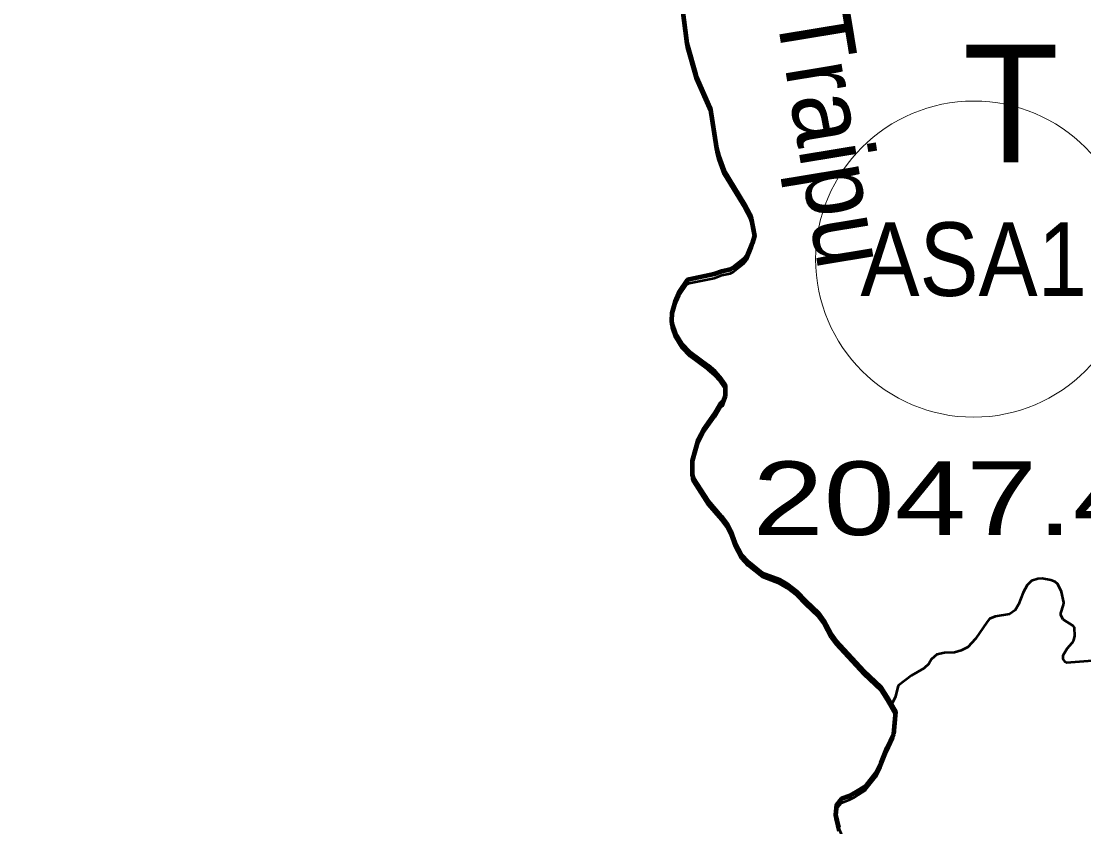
# Model space of a CAD drawing. Extents: x -1643653 to 4543381, y 1624270 to 13878484.
# Drawn here: x 732209 to 739428, y 8948474 to 8953946 of the extents above; entities that cross this region are included whole.
import ezdxf
from ezdxf.enums import TextEntityAlignment as Align

# ---------------------------------------------------------------- set-up
doc = ezdxf.new("R2010")
doc.units = 0
doc.header["$LTSCALE"] = 200
for name, color, linetype, lineweight in [('1', 7, 'Continuous', 13), ('24', 7, 'Continuous', 25), ('27', 7, 'Continuous', 53), ('28', 7, 'Continuous', 53), ('31', 7, 'Continuous', 53), ('45', 7, 'Continuous', 13), ('53', 7, 'Continuous', 106)]:
    doc.layers.add(name, color=color, linetype=linetype, lineweight=lineweight)
doc.layers.add('49', color=7, linetype='Continuous')
doc.layers.add('63', color=7, linetype='Continuous')

msp = doc.modelspace()

# ---------------------------------------------------------------- linework, layer by layer
at = {"layer": '1', "lineweight": 25}
msp.add_spline([(814781, 9009175.5), (814787.2, 9009173.4), (814796.9, 9009173.4), (814799.4, 9009172.4), (814805.1, 9009174.5), (814805.6, 9009176.5), (814811.7, 9009179.5), (814811.7, 9009179.5), (814801.5, 9009181), (814790.7, 9009181.5), (814784.1, 9009183.1), (814777.4, 9009185.1), (814778.4, 9009175.5)], degree=3, dxfattribs=at)
at = {"layer": '24', "lineweight": 53}
for points in [[(736667, 8954290.4), (736732, 8953793.5), (736792.6, 8953579), (736888.8, 8953358.6), (736931.7, 8953081.8), (736945.3, 8953031.5), (736983.1, 8952931.3), (737123.4, 8952701.6), (737158.8, 8952633.3), (737167.3, 8952606.4), (737189.8, 8952488.2), (737175.2, 8952437.1), (737140.2, 8952353), (737118.4, 8952326.4), (737043.7, 8952268.4), (737024.6, 8952259.4), (736968.5, 8952246.4), (736915.8, 8952227.5), (736746.2, 8952191.8), (736734.2, 8952186), (736680.5, 8952109.1), (736652.4, 8952042.2), (736628, 8951962.5), (736626.1, 8951909.8), (736629.1, 8951890.4), (736652.2, 8951824.1), (736693.8, 8951753.5), (736751.8, 8951695.4), (736872.7, 8951604.6), (736918.3, 8951565.6), (736953.6, 8951528.3), (736987.1, 8951480.3), (736992.2, 8951466.2), (736991.6, 8951401.6)], [(736991.6, 8951401.6), (736977.6, 8951361.6), (736962.6, 8951350.4), (736923.5, 8951285.3), (736844.9, 8951173.2), (736806.8, 8951104.1), (736767.2, 8950959.9), (736766.7, 8950864.6), (736773.5, 8950843), (736873.1, 8950687.5), (736964, 8950582.3), (737005.9, 8950527.2), (737027.5, 8950484.6), (737056.7, 8950403.1), (737100.5, 8950322.1), (737144.6, 8950272.8), (737242.5, 8950194.6), (737359.4, 8950150.4), (737410.4, 8950121.1), (737478.1, 8950069.7), (737536.8, 8950007.6), (737622.1, 8949926.5), (737662.5, 8949873.3), (737710.3, 8949784.5), (737742.4, 8949737.3), (737932.5, 8949531.3), (738045.7, 8949425), (738090.7, 8949356.8), (738148, 8949255.8), (738136, 8949103.5)], [(738136, 8949103.5), (738089.6, 8949007), (738048.2, 8948905.4), (738017.2, 8948839.4), (737945.4, 8948748.2), (737869, 8948701.7), (737833, 8948682.7), (737782, 8948662.6), (737747, 8948620.9), (737740.6, 8948556), (737760.3, 8948469.2)]]:
    msp.add_lwpolyline(points, dxfattribs=at)
at = {"layer": '24'}
for points in [[(739486.2, 8949601.8), (739309.6, 8949588.5), (739303.3, 8949591.9), (739288.7, 8949612.8), (739288.5, 8949639.8), (739315.2, 8949685), (739348.8, 8949722.2), (739360.7, 8949743.3), (739366.1, 8949769.7), (739363.8, 8949828.5), (739356.3, 8949838.8), (739288.5, 8949881.8), (739271.4, 8949910.5), (739271.3, 8949924.3), (739290.9, 8949980.8), (739292.3, 8949997.4), (739277.5, 8950068.8), (739251.5, 8950120.9), (739232.9, 8950137.4), (739203.2, 8950149.1), (739145.7, 8950160.4), (739116.4, 8950158.3), (739073.6, 8950144.2), (739042.1, 8950115.9), (739014.9, 8950065.3), (738985.1, 8949983.4), (738962.1, 8949945.3), (738924.2, 8949917.2), (738826.7, 8949901.6), (738788.2, 8949885.5), (738771.3, 8949866.9), (738692.4, 8949750.2), (738639.2, 8949694.6), (738595.7, 8949672.3)], [(738595.7, 8949672.3), (738595.7, 8949672.3), (738548.7, 8949658), (738482.6, 8949654.4), (738430.5, 8949643.6), (738394, 8949611.5), (738374.2, 8949580.1), (738342.5, 8949551.8), (738256.8, 8949502.2), (738171.1, 8949436.8), (738163.5, 8949423.3), (738147.7, 8949359.1), (738121.4, 8949302.9)]]:
    msp.add_lwpolyline(points, dxfattribs=at)
at = {"layer": '27'}
for p, q in [((739309.6, 8949588.5), (739303.3, 8949591.9)), ((738045.7, 8949425), (737932.5, 8949531.3))]:
    msp.add_line(p, q, dxfattribs=at)
for points in [[(736888.8, 8953358.6), (736792.6, 8953579), (736732, 8953793.5), (736667, 8954290.4), (736639.7, 8954453.6), (736637.1, 8954522.9), (736639.8, 8954565.4)], [(736639.7, 8954453.6), (736667, 8954290.4), (736732, 8953793.5), (736792.6, 8953579), (736888.8, 8953358.6)], [(736945.3, 8953031.5), (736931.7, 8953081.8), (736888.8, 8953358.6)], [(736888.8, 8953358.6), (736931.7, 8953081.8), (736945.3, 8953031.5), (736983.1, 8952931.3)], [(737158.8, 8952633.3), (737123.4, 8952701.6), (736983.1, 8952931.3), (736945.3, 8953031.5)], [(736983.1, 8952931.3), (737123.4, 8952701.6), (737158.8, 8952633.3), (737167.3, 8952606.4), (737189.8, 8952488.2)], [(737118.4, 8952326.4), (737140.2, 8952353), (737175.2, 8952437.1), (737189.8, 8952488.2), (737167.3, 8952606.4), (737158.8, 8952633.3)], [(737189.8, 8952488.2), (737175.2, 8952437.1), (737140.2, 8952353), (737118.4, 8952326.4)], [(737118.4, 8952326.4), (737043.7, 8952268.4), (737024.6, 8952259.4), (736968.5, 8952246.4), (736915.8, 8952227.5)], [(737024.6, 8952259.4), (737043.7, 8952268.4), (737118.4, 8952326.4)], [(736629.1, 8951890.4), (736626.1, 8951909.8), (736628, 8951962.5), (736652.4, 8952042.2), (736680.5, 8952109.1), (736734.2, 8952186), (736746.2, 8952191.8), (736915.8, 8952227.5), (736968.5, 8952246.4), (737024.6, 8952259.4)], [(736915.8, 8952227.5), (736746.2, 8952191.8), (736734.2, 8952186), (736680.5, 8952109.1), (736652.4, 8952042.2), (736628, 8951962.5), (736626.1, 8951909.8), (736629.1, 8951890.4)], [(736953.6, 8951528.3), (736918.3, 8951565.6), (736872.7, 8951604.6), (736751.8, 8951695.4), (736693.8, 8951753.5), (736652.2, 8951824.1), (736629.1, 8951890.4)], [(736629.1, 8951890.4), (736652.2, 8951824.1), (736693.8, 8951753.5), (736751.8, 8951695.4), (736872.7, 8951604.6), (736918.3, 8951565.6), (736953.6, 8951528.3)], [(736992.2, 8951466.2), (736987.1, 8951480.3), (736953.6, 8951528.3)], [(736953.6, 8951528.3), (736987.1, 8951480.3), (736992.2, 8951466.2), (736991.6, 8951401.6)], [(736923.5, 8951285.3), (736962.6, 8951350.4), (736977.6, 8951361.6), (736991.6, 8951401.6), (736992.2, 8951466.2)], [(736991.6, 8951401.6), (736977.6, 8951361.6), (736962.6, 8951350.4), (736923.5, 8951285.3), (736844.9, 8951173.2)], [(736767.2, 8950959.9), (736806.8, 8951104.1), (736844.9, 8951173.2), (736923.5, 8951285.3)], [(736844.9, 8951173.2), (736806.8, 8951104.1), (736767.2, 8950959.9)], [(736773.5, 8950843), (736766.7, 8950864.6), (736767.2, 8950959.9)], [(736767.2, 8950959.9), (736766.7, 8950864.6), (736773.5, 8950843), (736873.1, 8950687.5), (736964, 8950582.3)], [(737027.5, 8950484.6), (737005.9, 8950527.2), (736964, 8950582.3), (736873.1, 8950687.5), (736773.5, 8950843)], [(736964, 8950582.3), (737005.9, 8950527.2), (737027.5, 8950484.6), (737056.7, 8950403.1)], [(737144.6, 8950272.8), (737100.5, 8950322.1), (737056.7, 8950403.1), (737027.5, 8950484.6)], [(737056.7, 8950403.1), (737100.5, 8950322.1), (737144.6, 8950272.8)], [(737478.1, 8950069.7), (737410.4, 8950121.1), (737359.4, 8950150.4), (737242.5, 8950194.6), (737144.6, 8950272.8)], [(737144.6, 8950272.8), (737242.5, 8950194.6), (737359.4, 8950150.4), (737410.4, 8950121.1), (737478.1, 8950069.7), (737536.8, 8950007.6)], [(739486.2, 8949601.8), (739309.6, 8949588.5), (739303.3, 8949591.9), (739288.7, 8949612.8), (739288.5, 8949639.8), (739315.2, 8949685), (739348.8, 8949722.2), (739360.7, 8949743.3), (739366.1, 8949769.7), (739363.8, 8949828.5), (739356.3, 8949838.8), (739288.5, 8949881.8), (739271.4, 8949910.5), (739271.3, 8949924.3), (739290.9, 8949980.8), (739292.3, 8949997.4), (739277.5, 8950068.8), (739251.5, 8950120.9), (739232.9, 8950137.4), (739203.2, 8950149.1), (739145.7, 8950160.4), (739116.4, 8950158.3), (739073.6, 8950144.2), (739042.1, 8950115.9), (739014.9, 8950065.3), (738985.1, 8949983.4), (738962.1, 8949945.3), (738924.2, 8949917.2), (738826.7, 8949901.6), (738788.2, 8949885.5), (738771.3, 8949866.9), (738692.4, 8949750.2), (738639.2, 8949694.6), (738595.7, 8949672.3)], [(739303.3, 8949591.9), (739288.7, 8949612.8), (739288.5, 8949639.8), (739315.2, 8949685), (739348.8, 8949722.2), (739360.7, 8949743.3), (739366.1, 8949769.7), (739363.8, 8949828.5), (739356.3, 8949838.8), (739288.5, 8949881.8), (739271.4, 8949910.5), (739271.3, 8949924.3), (739290.9, 8949980.8), (739292.3, 8949997.4), (739277.5, 8950068.8), (739251.5, 8950120.9), (739232.9, 8950137.4), (739203.2, 8950149.1), (739145.7, 8950160.4), (739116.4, 8950158.3), (739073.6, 8950144.2), (739042.1, 8950115.9), (739014.9, 8950065.3), (738985.1, 8949983.4), (738962.1, 8949945.3), (738924.2, 8949917.2), (738826.7, 8949901.6), (738788.2, 8949885.5), (738771.3, 8949866.9), (738692.4, 8949750.2), (738639.2, 8949694.6), (738595.7, 8949672.3)], [(737932.5, 8949531.3), (737742.4, 8949737.3), (737710.3, 8949784.5), (737662.5, 8949873.3), (737622.1, 8949926.5), (737536.8, 8950007.6), (737478.1, 8950069.7)], [(737536.8, 8950007.6), (737622.1, 8949926.5), (737662.5, 8949873.3), (737710.3, 8949784.5), (737742.4, 8949737.3), (737932.5, 8949531.3), (738045.7, 8949425)], [(738595.7, 8949672.3), (738548.7, 8949658), (738482.6, 8949654.4), (738430.5, 8949643.6), (738394, 8949611.5), (738374.2, 8949580.1), (738342.5, 8949551.8), (738256.8, 8949502.2), (738171.1, 8949436.8), (738163.5, 8949423.3), (738147.7, 8949359.1), (738121.4, 8949302.9), (738121.3, 8949302.8), (738148, 8949255.8), (738136, 8949103.5), (738089.6, 8949007)], [(738595.7, 8949672.3), (738595.7, 8949672.3), (738548.7, 8949658), (738482.6, 8949654.4), (738430.5, 8949643.6), (738394, 8949611.5), (738374.2, 8949580.1), (738342.5, 8949551.8), (738256.8, 8949502.2), (738171.1, 8949436.8), (738163.5, 8949423.3), (738147.7, 8949359.1), (738121.4, 8949302.9)], [(739486.2, 8949601.8), (739309.6, 8949588.5)], [(738121.4, 8949302.9), (738090.7, 8949356.8), (738045.7, 8949425)], [(738045.7, 8949425), (738090.7, 8949356.8), (738148, 8949255.8), (738136, 8949103.5), (738089.6, 8949007)], [(738089.6, 8949007), (738048.2, 8948905.4), (738017.2, 8948839.4), (737945.4, 8948748.2), (737869, 8948701.7)], [(738089.6, 8949007), (738048.2, 8948905.4), (738017.2, 8948839.4), (737945.4, 8948748.2), (737869, 8948701.7)], [(737869, 8948701.7), (737833, 8948682.7), (737782, 8948662.6), (737747, 8948620.9)], [(737869, 8948701.7), (737833, 8948682.7), (737782, 8948662.6), (737747, 8948620.9)], [(737747, 8948620.9), (737740.6, 8948556), (737760.3, 8948469.2), (737785.4, 8948408), (737810.3, 8948336.6), (737829.9, 8948234.6), (737804, 8948168.5), (737742.6, 8948102.7)], [(737747, 8948620.9), (737740.6, 8948556), (737760.3, 8948469.2), (737785.4, 8948408), (737810.3, 8948336.6), (737829.9, 8948234.6), (737804, 8948168.5), (737742.6, 8948102.7)]]:
    msp.add_lwpolyline(points, dxfattribs=at)
at = {"layer": '28'}
for points in [[(736991.6, 8951401.6), (736992.2, 8951466.2), (736987.1, 8951480.3), (736953.6, 8951528.3), (736918.3, 8951565.6), (736872.7, 8951604.6), (736751.8, 8951695.4), (736693.8, 8951753.5), (736652.2, 8951824.1), (736629.1, 8951890.4), (736626.1, 8951909.8), (736628, 8951962.5), (736652.4, 8952042.2), (736680.5, 8952109.1), (736734.2, 8952186), (736746.2, 8952191.8), (736915.8, 8952227.5), (736968.5, 8952246.4), (737024.6, 8952259.4), (737043.7, 8952268.4), (737118.4, 8952326.4), (737140.2, 8952353), (737175.2, 8952437.1), (737189.8, 8952488.2), (737167.3, 8952606.4), (737158.8, 8952633.3), (737123.4, 8952701.6), (736983.1, 8952931.3), (736945.3, 8953031.5), (736931.7, 8953081.8), (736888.8, 8953358.6), (736792.6, 8953579), (736732, 8953793.5), (736667, 8954290.4)], [(736667, 8954290.4), (736732, 8953793.5), (736792.6, 8953579), (736888.8, 8953358.6), (736931.7, 8953081.8), (736945.3, 8953031.5), (736983.1, 8952931.3), (737123.4, 8952701.6), (737158.8, 8952633.3), (737167.3, 8952606.4), (737189.8, 8952488.2), (737175.2, 8952437.1), (737140.2, 8952353), (737118.4, 8952326.4), (737043.7, 8952268.4), (737024.6, 8952259.4), (736968.5, 8952246.4), (736915.8, 8952227.5), (736746.2, 8952191.8), (736734.2, 8952186), (736680.5, 8952109.1), (736652.4, 8952042.2), (736628, 8951962.5), (736626.1, 8951909.8), (736629.1, 8951890.4), (736652.2, 8951824.1), (736693.8, 8951753.5), (736751.8, 8951695.4), (736872.7, 8951604.6), (736918.3, 8951565.6), (736953.6, 8951528.3), (736987.1, 8951480.3), (736992.2, 8951466.2), (736991.6, 8951401.6)], [(736991.6, 8951375.4), (736992.2, 8951440), (736987.1, 8951454.2), (736953.6, 8951502.1), (736918.3, 8951539.5), (736872.7, 8951578.5), (736751.8, 8951669.3), (736693.8, 8951727.3), (736652.2, 8951797.9), (736629.1, 8951864.2), (736626.1, 8951883.7), (736628, 8951936.4), (736652.4, 8952016), (736680.5, 8952083), (736734.2, 8952159.8), (736746.2, 8952165.6), (736915.8, 8952201.3), (736968.5, 8952220.3), (737024.6, 8952233.2), (737043.7, 8952242.2), (737118.4, 8952300.3), (737140.2, 8952326.8), (737175.2, 8952411), (737189.8, 8952462.1), (737167.3, 8952580.2), (737158.8, 8952607.2), (737123.4, 8952675.4), (736983.1, 8952905.1), (736945.3, 8953005.3), (736931.7, 8953055.6), (736888.8, 8953332.4), (736792.6, 8953552.9), (736732, 8953767.3), (736667, 8954264.2)], [(738136, 8949103.5), (738148, 8949255.8), (738090.7, 8949356.8), (738045.7, 8949425), (737932.5, 8949531.3), (737742.4, 8949737.3), (737710.3, 8949784.5), (737662.5, 8949873.3), (737622.1, 8949926.5), (737536.8, 8950007.6), (737478.1, 8950069.7), (737410.4, 8950121.1), (737359.4, 8950150.4), (737242.5, 8950194.6), (737144.6, 8950272.8), (737100.5, 8950322.1), (737056.7, 8950403.1), (737027.5, 8950484.6), (737005.9, 8950527.2), (736964, 8950582.3), (736873.1, 8950687.5), (736773.5, 8950843), (736766.7, 8950864.6), (736767.2, 8950959.9), (736806.8, 8951104.1), (736844.9, 8951173.2), (736923.5, 8951285.3), (736962.6, 8951350.4), (736977.6, 8951361.6), (736991.6, 8951401.6)], [(736991.6, 8951401.6), (736977.6, 8951361.6), (736962.6, 8951350.4), (736923.5, 8951285.3), (736844.9, 8951173.2), (736806.8, 8951104.1), (736767.2, 8950959.9), (736766.7, 8950864.6), (736773.5, 8950843), (736873.1, 8950687.5), (736964, 8950582.3), (737005.9, 8950527.2), (737027.5, 8950484.6), (737056.7, 8950403.1), (737100.5, 8950322.1), (737144.6, 8950272.8), (737242.5, 8950194.6), (737359.4, 8950150.4), (737410.4, 8950121.1), (737478.1, 8950069.7), (737536.8, 8950007.6), (737622.1, 8949926.5), (737662.5, 8949873.3), (737710.3, 8949784.5), (737742.4, 8949737.3), (737932.5, 8949531.3), (738045.7, 8949425), (738090.7, 8949356.8), (738148, 8949255.8), (738136, 8949103.5)], [(738136, 8949077.3), (738148, 8949229.7), (738090.7, 8949330.7), (738045.7, 8949398.9), (737932.5, 8949505.2), (737742.4, 8949711.1), (737710.3, 8949758.3), (737662.5, 8949847.1), (737622.1, 8949900.3), (737536.8, 8949981.5), (737478.1, 8950043.5), (737410.4, 8950095), (737359.4, 8950124.3), (737242.5, 8950168.4), (737144.6, 8950246.7), (737100.5, 8950296), (737056.7, 8950376.9), (737027.5, 8950458.4), (737005.9, 8950501.1), (736964, 8950556.1), (736873.1, 8950661.3), (736773.5, 8950816.8), (736766.7, 8950838.4), (736767.2, 8950933.8), (736806.8, 8951077.9), (736844.9, 8951147), (736923.5, 8951259.2), (736962.6, 8951324.3), (736977.6, 8951335.4), (736991.6, 8951375.4)], [(737760.3, 8948469.2), (737740.6, 8948556), (737747, 8948620.9), (737782, 8948662.6), (737833, 8948682.7), (737869, 8948701.7), (737945.4, 8948748.2), (738017.2, 8948839.4), (738048.2, 8948905.4), (738089.6, 8949007), (738136, 8949103.5)], [(738136, 8949103.5), (738089.6, 8949007), (738048.2, 8948905.4), (738017.2, 8948839.4), (737945.4, 8948748.2), (737869, 8948701.7), (737833, 8948682.7), (737782, 8948662.6), (737747, 8948620.9), (737740.6, 8948556), (737760.3, 8948469.2)], [(737760.3, 8948443.1), (737740.6, 8948529.8), (737747, 8948594.8), (737782, 8948636.5), (737833, 8948656.5), (737869, 8948675.5), (737945.4, 8948722), (738017.2, 8948813.3), (738048.2, 8948879.3), (738089.6, 8948980.9), (738136, 8949077.3)]]:
    msp.add_lwpolyline(points, dxfattribs=at)
at = {"layer": '45'}
msp.add_circle((738679.7, 8952329.6), 1073.6, dxfattribs=at)
at = {"layer": '53'}
for points in [[(736667, 8954290.4), (736732, 8953793.5), (736792.6, 8953579), (736888.8, 8953358.6), (736931.7, 8953081.8), (736945.3, 8953031.5), (736983.1, 8952931.3), (737123.4, 8952701.6), (737158.8, 8952633.3), (737167.3, 8952606.4), (737189.8, 8952488.2), (737175.2, 8952437.1), (737140.2, 8952353), (737118.4, 8952326.4), (737043.7, 8952268.4), (737024.6, 8952259.4), (736968.5, 8952246.4), (736915.8, 8952227.5), (736746.2, 8952191.8), (736734.2, 8952186), (736680.5, 8952109.1), (736652.4, 8952042.2), (736628, 8951962.5), (736626.1, 8951909.8), (736629.1, 8951890.4), (736652.2, 8951824.1), (736693.8, 8951753.5), (736751.8, 8951695.4), (736872.7, 8951604.6), (736918.3, 8951565.6), (736953.6, 8951528.3), (736987.1, 8951480.3), (736992.2, 8951466.2), (736991.6, 8951401.6)], [(736667, 8954290.4), (736732, 8953793.5), (736792.6, 8953579), (736888.8, 8953358.6), (736931.7, 8953081.8), (736945.3, 8953031.5), (736983.1, 8952931.3), (737123.4, 8952701.6), (737158.8, 8952633.3), (737167.3, 8952606.4), (737189.8, 8952488.2), (737175.2, 8952437.1), (737140.2, 8952353), (737118.4, 8952326.4), (737043.7, 8952268.4), (737024.6, 8952259.4), (736968.5, 8952246.4), (736915.8, 8952227.5), (736746.2, 8952191.8), (736734.2, 8952186), (736680.5, 8952109.1), (736652.4, 8952042.2), (736628, 8951962.5), (736626.1, 8951909.8), (736629.1, 8951890.4), (736652.2, 8951824.1), (736693.8, 8951753.5), (736751.8, 8951695.4), (736872.7, 8951604.6), (736918.3, 8951565.6), (736953.6, 8951528.3), (736987.1, 8951480.3), (736992.2, 8951466.2), (736991.6, 8951401.6)], [(736667, 8954290.4), (736732, 8953793.5), (736792.6, 8953579), (736888.8, 8953358.6), (736931.7, 8953081.8), (736945.3, 8953031.5), (736983.1, 8952931.3), (737123.4, 8952701.6), (737158.8, 8952633.3), (737167.3, 8952606.4), (737189.8, 8952488.2), (737175.2, 8952437.1), (737140.2, 8952353), (737118.4, 8952326.4), (737043.7, 8952268.4), (737024.6, 8952259.4), (736968.5, 8952246.4), (736915.8, 8952227.5), (736746.2, 8952191.8), (736734.2, 8952186), (736680.5, 8952109.1), (736652.4, 8952042.2), (736628, 8951962.5), (736626.1, 8951909.8), (736629.1, 8951890.4), (736652.2, 8951824.1), (736693.8, 8951753.5), (736751.8, 8951695.4), (736872.7, 8951604.6), (736918.3, 8951565.6), (736953.6, 8951528.3), (736987.1, 8951480.3), (736992.2, 8951466.2), (736991.6, 8951401.6)], [(736991.6, 8951401.6), (736977.6, 8951361.6), (736962.6, 8951350.4), (736923.5, 8951285.3), (736844.9, 8951173.2), (736806.8, 8951104.1), (736767.2, 8950959.9), (736766.7, 8950864.6), (736773.5, 8950843), (736873.1, 8950687.5), (736964, 8950582.3), (737005.9, 8950527.2), (737027.5, 8950484.6), (737056.7, 8950403.1), (737100.5, 8950322.1), (737144.6, 8950272.8), (737242.5, 8950194.6), (737359.4, 8950150.4), (737410.4, 8950121.1), (737478.1, 8950069.7), (737536.8, 8950007.6), (737622.1, 8949926.5), (737662.5, 8949873.3), (737710.3, 8949784.5), (737742.4, 8949737.3), (737932.5, 8949531.3), (738045.7, 8949425), (738090.7, 8949356.8), (738148, 8949255.8), (738136, 8949103.5)], [(736991.6, 8951401.6), (736977.6, 8951361.6), (736962.6, 8951350.4), (736923.5, 8951285.3), (736844.9, 8951173.2), (736806.8, 8951104.1), (736767.2, 8950959.9), (736766.7, 8950864.6), (736773.5, 8950843), (736873.1, 8950687.5), (736964, 8950582.3), (737005.9, 8950527.2), (737027.5, 8950484.6), (737056.7, 8950403.1), (737100.5, 8950322.1), (737144.6, 8950272.8), (737242.5, 8950194.6), (737359.4, 8950150.4), (737410.4, 8950121.1), (737478.1, 8950069.7), (737536.8, 8950007.6), (737622.1, 8949926.5), (737662.5, 8949873.3), (737710.3, 8949784.5), (737742.4, 8949737.3), (737932.5, 8949531.3), (738045.7, 8949425), (738090.7, 8949356.8), (738148, 8949255.8), (738136, 8949103.5)], [(736991.6, 8951401.6), (736977.6, 8951361.6), (736962.6, 8951350.4), (736923.5, 8951285.3), (736844.9, 8951173.2), (736806.8, 8951104.1), (736767.2, 8950959.9), (736766.7, 8950864.6), (736773.5, 8950843), (736873.1, 8950687.5), (736964, 8950582.3), (737005.9, 8950527.2), (737027.5, 8950484.6), (737056.7, 8950403.1), (737100.5, 8950322.1), (737144.6, 8950272.8), (737242.5, 8950194.6), (737359.4, 8950150.4), (737410.4, 8950121.1), (737478.1, 8950069.7), (737536.8, 8950007.6), (737622.1, 8949926.5), (737662.5, 8949873.3), (737710.3, 8949784.5), (737742.4, 8949737.3), (737932.5, 8949531.3), (738045.7, 8949425), (738090.7, 8949356.8), (738148, 8949255.8), (738136, 8949103.5)], [(738136, 8949103.5), (738089.6, 8949007), (738048.2, 8948905.4), (738017.2, 8948839.4), (737945.4, 8948748.2), (737869, 8948701.7), (737833, 8948682.7), (737782, 8948662.6), (737747, 8948620.9), (737740.6, 8948556), (737760.3, 8948469.2)], [(738136, 8949103.5), (738089.6, 8949007), (738048.2, 8948905.4), (738017.2, 8948839.4), (737945.4, 8948748.2), (737869, 8948701.7), (737833, 8948682.7), (737782, 8948662.6), (737747, 8948620.9), (737740.6, 8948556), (737760.3, 8948469.2)], [(738136, 8949103.5), (738089.6, 8949007), (738048.2, 8948905.4), (738017.2, 8948839.4), (737945.4, 8948748.2), (737869, 8948701.7), (737833, 8948682.7), (737782, 8948662.6), (737747, 8948620.9), (737740.6, 8948556), (737760.3, 8948469.2)]]:
    msp.add_lwpolyline(points, dxfattribs=at)

# ---------------------------------------------------------------- texts
at = {"layer": '31'}
msp.add_text('T', height=800, dxfattribs=at).set_placement((738606.3, 8952986.4))
at = {"layer": '45', "width": 0.9}
msp.add_text('ASA1', height=500, dxfattribs=at).set_placement((738679.7, 8952079.6), align=Align.CENTER)
at = {"layer": '49', "width": 0.95}
msp.add_text('Rio Traipu', height=500, rotation=279.367, dxfattribs=at).set_placement((737387.6, 8953687.8), align=Align.CENTER)
at = {"layer": '63', "width": 1.3}
msp.add_text(' 2047.43 ha', height=500, dxfattribs=at).set_placement((736935.6, 8950455.3))

doc.saveas('drawing.dxf')
